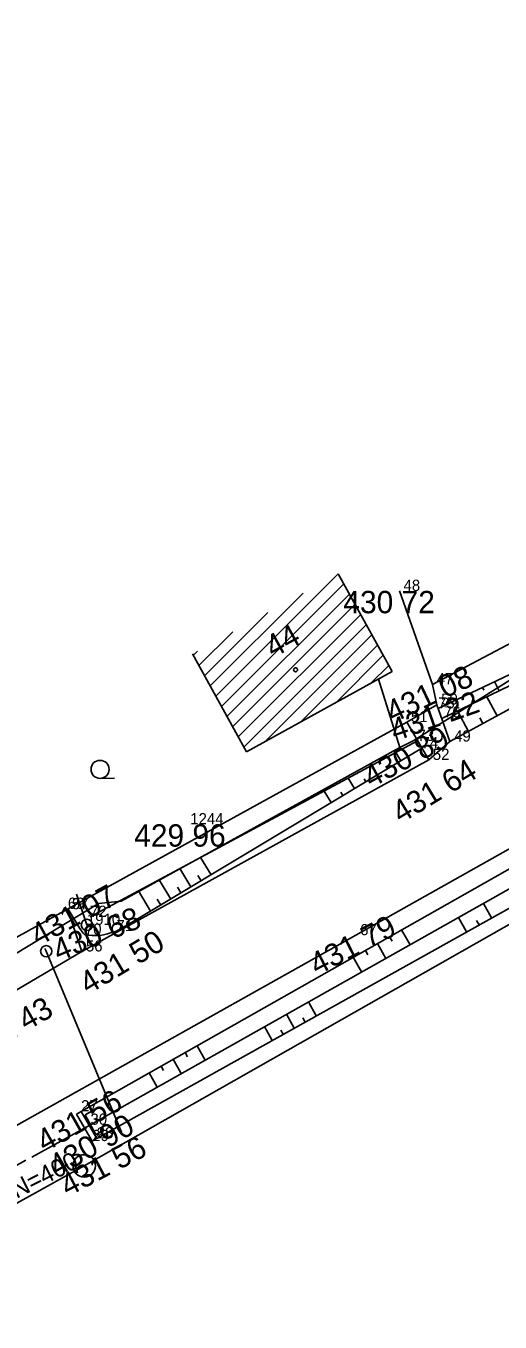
# Model space of a CAD drawing. Extents: x -559180 to -551373, y -1076947 to -1072071.
# Drawn here: x -554397.5 to -554376.3, y -1072734 to -1072676.1 of the extents above; entities that cross this region are included whole.
import ezdxf

# ---------------------------------------------------------------- set-up
doc = ezdxf.new("R2010")
doc.units = 0
for name, color, linetype in [('12_PLOTY', 7, 'Continuous'), ('13_PLOTY', 7, 'Continuous'), ('14_BUDOVY', 7, 'Continuous'), ('17_KOMUNIKACE', 7, 'Continuous'), ('18_POLOHOPIS', 7, 'Continuous'), ('1_VODA_ZN', 7, 'Continuous'), ('26_SRAFY', 7, 'Continuous'), ('27_HRANA_PATA', 7, 'Continuous'), ('2_VODOVOD', 7, 'Continuous'), ('32', 7, 'Continuous'), ('3_BODY', 7, 'Continuous'), ('40_KANAL_ZN', 7, 'Continuous'), ('45_ZN_KULTURY', 7, 'Continuous'), ('47_ZN_STAV_OBJ$', 7, 'Continuous'), ('49_POPIS_KANAL', 7, 'Continuous'), ('54_C_POPISNA', 7, 'Continuous'), ('6_VYSKY', 7, 'Continuous'), ('kanal_stáv', 7, 'Continuous')]:
    doc.layers.add(name, color=color, linetype=linetype)

# ---------------------------------------------------------------- blocks, each defined once
blk = doc.blocks.new('POINT_DISPLAY')
blk.add_line((0, 0), (0, 0))
blk = doc.blocks.new('VYUST')
at = {"layer": '40_KANAL_ZN'}
for p, q in [((-0.35, 0.5), (0, 0.5)), ((0, 0.5), (0, -0.5)), ((0, 0), (3, 0.001)), ((-0.35, -0.5), (0, -0.5))]:
    blk.add_line(p, q, dxfattribs=at)
blk = doc.blocks.new('JS400')
at = {"layer": '49_POPIS_KANAL'}
blk.add_text('DN=400', height=0.8, rotation=0.00002, dxfattribs=at).set_placement((0.698, -0.047))
blk = doc.blocks.new('ZAHRAD')
at = {"layer": '45_ZN_KULTURY'}
blk.add_line((0, 0), (0.65, 0.003), dxfattribs=at)
blk.add_circle((0, 0.403), 0.403, dxfattribs=at)
blk = doc.blocks.new('BZ')
at = {"layer": '47_ZN_STAV_OBJ$'}
blk.add_circle((0, 0), 0.0875, dxfattribs=at)
blk = doc.blocks.new('SAK')
at = {"layer": '40_KANAL_ZN'}
blk.add_circle((0, 0), 0.5, dxfattribs=at)
blk = doc.blocks.new('SV')
at = {"layer": '1_VODA_ZN'}
blk.add_circle((0, 0), 0.25, dxfattribs=at)

msp = doc.modelspace()

# ---------------------------------------------------------------- linework, layer by layer
at = {"layer": '12_PLOTY'}
for p, q in [((-554380.8, -1072701.34), (-554379.32, -1072705.52)), ((-554373.78, -1072702.6), (-554379.32, -1072705.52)), ((-554379.32, -1072705.52), (-554379.12, -1072706.43)), ((-554379.12, -1072706.43), (-554380.47, -1072707.21)), ((-554380.47, -1072707.21), (-554395.63, -1072715.58)), ((-554395.63, -1072715.58), (-554399.1, -1072717.49))]:
    msp.add_line(p, q, dxfattribs=at)
at = {"layer": '13_PLOTY'}
for p, q in [((-554367.55, -1072700.1), (-554380.19, -1072708.05)), ((-554380.19, -1072708.05), (-554380.787, -1072708.34)), ((-554380.787, -1072708.34), (-554393.24, -1072715.22)), ((-554394.25, -1072715.32), (-554413.88, -1072727.2)), ((-554393.24, -1072715.22), (-554394.25, -1072715.32))]:
    msp.add_line(p, q, dxfattribs=at)
at = {"layer": '14_BUDOVY'}
for p, q in [((-554383.532, -1072700.57), (-554381.12, -1072704.95)), ((-554390.052, -1072704.16), (-554387.64, -1072708.54)), ((-554381.12, -1072704.95), (-554387.64, -1072708.54))]:
    msp.add_line(p, q, dxfattribs=at)
at = {"layer": '17_KOMUNIKACE'}
for p, q in [((-554382.74, -1072716.74), (-554355.53, -1072701.41)), ((-554369.16, -1072702.96), (-554378.54, -1072708.08)), ((-554378.54, -1072708.08), (-554379.49, -1072708.9)), ((-554379.49, -1072708.9), (-554395, -1072717.47)), ((-554395, -1072717.47), (-554395.63, -1072715.58)), ((-554415.5, -1072735.11), (-554382.74, -1072716.74)), ((-554395, -1072717.47), (-554398.41, -1072719.48))]:
    msp.add_line(p, q, dxfattribs=at)
at = {"layer": '18_POLOHOPIS'}
for p, q in [((-554381.731, -1072705.286), (-554380.787, -1072708.34)), ((-554378.54, -1072708.08), (-554379.12, -1072706.43)), ((-554380.47, -1072707.21), (-554379.49, -1072708.9)), ((-554395.03, -1072724.62), (-554395.23, -1072724.74)), ((-554395.23, -1072724.74), (-554394.53, -1072725.95)), ((-554395.03, -1072724.62), (-554394.33, -1072725.83)), ((-554394.33, -1072725.83), (-554394.53, -1072725.95))]:
    msp.add_line(p, q, dxfattribs=at)
at = {"layer": '26_SRAFY'}
for p, q in [((-554377.419, -1072706.33), (-554377.619, -1072705.91)), ((-554377.02, -1072705.779), (-554377.08, -1072705.653)), ((-554376.344, -1072705.812), (-554376.541, -1072705.397)), ((-554376.894, -1072706.077), (-554376.43, -1072706.928)), ((-554378.203, -1072706.707), (-554377.703, -1072707.623)), ((-554377.211, -1072707.011), (-554377.066, -1072707.276)), ((-554380.959, -1072708.571), (-554380.738, -1072708.938)), ((-554382.026, -1072709.144), (-554381.775, -1072709.562)), ((-554381.327, -1072709.132), (-554381.256, -1072709.25)), ((-554383.093, -1072709.718), (-554382.812, -1072710.186)), ((-554382.373, -1072709.741), (-554382.293, -1072709.874)), ((-554384.16, -1072710.292), (-554383.849, -1072710.81)), ((-554383.419, -1072710.35), (-554383.33, -1072710.498)), ((-554389.686, -1072713.262), (-554389.218, -1072714.04)), ((-554390.613, -1072713.76), (-554390.119, -1072714.581)), ((-554391.539, -1072714.258), (-554391.019, -1072715.123)), ((-554390.721, -1072714.599), (-554390.569, -1072714.852)), ((-554389.813, -1072714.071), (-554389.668, -1072714.311)), ((-554392.466, -1072714.757), (-554391.92, -1072715.665)), ((-554391.629, -1072715.128), (-554391.469, -1072715.394)), ((-554377.044, -1072715.316), (-554376.678, -1072715.97)), ((-554378.16, -1072715.945), (-554377.797, -1072716.595)), ((-554377.347, -1072716.087), (-554377.238, -1072716.283)), ((-554381.127, -1072717.009), (-554381.239, -1072716.812)), ((-554380.325, -1072717.166), (-554380.699, -1072716.506)), ((-554382.208, -1072717.621), (-554382.32, -1072717.423)), ((-554381.407, -1072717.776), (-554381.78, -1072717.118)), ((-554382.489, -1072718.386), (-554382.86, -1072717.729)), ((-554384.869, -1072719.728), (-554384.521, -1072720.351)), ((-554385.848, -1072720.28), (-554385.502, -1072720.899)), ((-554386.826, -1072720.831), (-554386.482, -1072721.447)), ((-554386.096, -1072720.988), (-554385.992, -1072721.173)), ((-554385.115, -1072720.439), (-554385.011, -1072720.625)), ((-554390.272, -1072722.18), (-554390.381, -1072721.988)), ((-554389.481, -1072722.328), (-554389.845, -1072721.684)), ((-554391.343, -1072722.786), (-554391.451, -1072722.594)), ((-554390.553, -1072722.932), (-554390.916, -1072722.291)), ((-554391.625, -1072723.537), (-554391.987, -1072722.897))]:
    msp.add_line(p, q, dxfattribs=at)
at = {"layer": '27_HRANA_PATA'}
for p, q in [((-554379.062, -1072706.596), (-554374.15, -1072704.26)), ((-554378.904, -1072707.045), (-554373.93, -1072704.65)), ((-554394.63, -1072715.92), (-554379.985, -1072708.047)), ((-554373.84, -1072713.51), (-554394.61, -1072725.22))]:
    msp.add_line(p, q, dxfattribs=at)
for points in [[(-554393.45, -1072716.56), (-554392.846, -1072716.222), (-554379.796, -1072708.372)], [(-554374.09, -1072712.85), (-554374.148, -1072712.857), (-554374.225, -1072712.874), (-554374.302, -1072712.898), (-554374.398, -1072712.938), (-554395.03, -1072724.62)], [(-554373.44, -1072714.09), (-554373.484, -1072714.138), (-554373.55, -1072714.197), (-554373.643, -1072714.267), (-554373.724, -1072714.32), (-554394.33, -1072725.83)], [(-554395.613, -1072715.571), (-554395.091, -1072716.437), (-554394.986, -1072716.591), (-554394.935, -1072716.654), (-554394.86, -1072716.72)], [(-554394.86, -1072716.72), (-554394.698, -1072716.743), (-554394.531, -1072716.753), (-554394.341, -1072716.759), (-554394.194, -1072716.751), (-554394.023, -1072716.723), (-554393.851, -1072716.682), (-554393.649, -1072716.625), (-554393.45, -1072716.56)]]:
    msp.add_lwpolyline(points, dxfattribs=at)
at = {"layer": '2_VODOVOD'}
for p, q in [((-554394.77, -1072716.28), (-554395.24, -1072714.91)), ((-554394.68, -1072716.38), (-554394.77, -1072716.28)), ((-554396.647, -1072717.343), (-554396.59, -1072717.459)), ((-554396.59, -1072717.459), (-554393.216, -1072725.559))]:
    msp.add_line(p, q, dxfattribs=at)
at = {"layer": '32'}
for p, q in [((-554389.011, -1072706.049), (-554383.532, -1072700.57)), ((-554388.76, -1072706.505), (-554383.281, -1072701.026)), ((-554389.263, -1072705.593), (-554385.105, -1072701.436)), ((-554388.509, -1072706.961), (-554383.03, -1072701.482)), ((-554389.514, -1072705.137), (-554386.679, -1072702.303)), ((-554388.258, -1072707.417), (-554382.779, -1072701.938)), ((-554388.007, -1072707.873), (-554382.528, -1072702.394)), ((-554387.756, -1072708.329), (-554382.276, -1072702.85)), ((-554389.765, -1072704.681), (-554388.252, -1072703.169)), ((-554386.793, -1072708.074), (-554382.025, -1072703.306)), ((-554390.016, -1072704.226), (-554389.826, -1072704.036)), ((-554385.219, -1072707.207), (-554381.774, -1072703.762)), ((-554383.646, -1072706.341), (-554381.523, -1072704.218)), ((-554382.072, -1072705.474), (-554381.272, -1072704.674))]:
    msp.add_line(p, q, dxfattribs=at)
at = {"layer": 'kanal_stáv'}
msp.add_lwpolyline([(-554211.63, -1072637.36), (-554252.71, -1072643.96), (-554272.41, -1072652.99), (-554296.03, -1072664.39), (-554307.43, -1072677), (-554325.75, -1072687.76), (-554359.23, -1072706.8), (-554394.89, -1072727.06), (-554464.39, -1072765.62), (-554508.8, -1072789.43), (-554533.01, -1072802.97), (-554568.24, -1072822.24), (-554587.98, -1072832.41), (-554601.02, -1072839.21), (-554624.92, -1072852.09), (-554662.69, -1072873.08), (-554684.61, -1072885), (-554705.04, -1072896.44), (-554749.99, -1072921.56), (-554804.76, -1072951.95)], dxfattribs=at)

# ---------------------------------------------------------------- block references
at = {"layer": '1_VODA_ZN'}
for name, p in [('POINT_DISPLAY', (-554380.8, -1072701.34)), ('POINT_DISPLAY', (-554379.32, -1072705.52)), ('POINT_DISPLAY', (-554379.12, -1072706.43)), ('POINT_DISPLAY', (-554379.07, -1072706.6)), ('POINT_DISPLAY', (-554378.81, -1072707)), ('POINT_DISPLAY', (-554380.47, -1072707.21)), ('POINT_DISPLAY', (-554379.99, -1072708.05)), ('POINT_DISPLAY', (-554378.54, -1072708.08)), ('POINT_DISPLAY', (-554379.81, -1072708.38)), ('POINT_DISPLAY', (-554379.49, -1072708.9)), ('POINT_DISPLAY', (-554390.15, -1072711.78)), ('POINT_DISPLAY', (-554395.63, -1072715.58)), ('POINT_DISPLAY', (-554395.62, -1072715.56)), ('SV', (-554394.77, -1072716.28)), ('POINT_DISPLAY', (-554394.77, -1072716.28)), ('POINT_DISPLAY', (-554394.63, -1072715.92)), ('POINT_DISPLAY', (-554394.86, -1072716.72)), ('POINT_DISPLAY', (-554393.45, -1072716.56)), ('POINT_DISPLAY', (-554382.74, -1072716.74)), ('SV', (-554396.59, -1072717.459)), ('POINT_DISPLAY', (-554395, -1072717.47)), ('POINT_DISPLAY', (-554395.03, -1072724.62)), ('POINT_DISPLAY', (-554394.61, -1072725.22)), ('POINT_DISPLAY', (-554394.53, -1072725.95)), ('POINT_DISPLAY', (-554394.33, -1072725.83))]:
    msp.add_blockref(name, p, dxfattribs=at)
at = {"layer": '32'}
msp.add_blockref('POINT_DISPLAY', (-554383.532, -1072700.57), dxfattribs=at)
at = {"layer": '40_KANAL_ZN', "xscale": 1.00000204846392, "yscale": 1.00000204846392}
for p, rotation in [((-554394.61, -1072725.22), -151.11345045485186), ((-554400.12, -1072728.26), 28.88654954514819)]:
    msp.add_blockref('VYUST', p, dxfattribs=dict(at, rotation=rotation))
at = {"layer": '40_KANAL_ZN'}
msp.add_blockref('SAK', (-554394.89, -1072727.06), dxfattribs=at)
at = {"layer": '45_ZN_KULTURY'}
msp.add_blockref('ZAHRAD', (-554394.183, -1072709.726), dxfattribs=at)
at = {"layer": '47_ZN_STAV_OBJ$'}
msp.add_blockref('BZ', (-554385.441, -1072704.869), dxfattribs=at)
at = {"layer": '49_POPIS_KANAL', "xscale": 1.0000002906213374, "yscale": 1.0000002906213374, "rotation": 26.80655286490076}
msp.add_blockref('JS400', (-554399.249, -1072729.162), dxfattribs=at)

# ---------------------------------------------------------------- texts
at = {"layer": '3_BODY'}
for s, p in [(' 48', (-554380.8, -1072701.34)), (' 47', (-554379.32, -1072705.52)), (' 50', (-554379.12, -1072706.43)), ('75', (-554379.07, -1072706.6)), ('76', (-554378.81, -1072707)), (' 51', (-554380.47, -1072707.21)), ('73', (-554379.99, -1072708.05)), (' 49', (-554378.54, -1072708.08)), ('74', (-554379.81, -1072708.38)), (' 52', (-554379.49, -1072708.9)), ('1244', (-554390.15, -1072711.78)), ('69', (-554395.62, -1072715.56)), (' 57', (-554395.63, -1072715.58)), ('1910', (-554394.77, -1072716.28)), ('72', (-554394.63, -1072715.92)), ('70', (-554394.86, -1072716.72)), ('71', (-554393.45, -1072716.56)), (' 67', (-554382.74, -1072716.74)), (' 56', (-554395, -1072717.47)), ('27', (-554395.03, -1072724.62)), ('30', (-554394.61, -1072725.22)), ('29', (-554394.53, -1072725.95)), ('28', (-554394.33, -1072725.83))]:
    msp.add_text(s, height=0.5, dxfattribs=at).set_placement(p)
at = {"layer": '54_C_POPISNA'}
msp.add_text('44', height=1, rotation=28.83778, dxfattribs=at).set_placement((-554386.446, -1072704.362))
at = {"layer": '6_VYSKY'}
for s, p in [('430 72', (-554383.305, -1072702.34)), ('429 96', (-554392.655, -1072712.78))]:
    msp.add_text(s, height=1, dxfattribs=at).set_placement(p)
for s, rotation, p in [('431 08', 25.39719, (-554381.106, -1072707.276)), ('431 22', 19.24386, (-554380.997, -1072708.077)), ('430 89', 28.65431, (-554382.06, -1072710.177)), ('431 64', 31.21026, (-554380.737, -1072711.766)), ('431 07', 28.47232, (-554396.943, -1072717.254)), ('430 68', 22.71806, (-554396.031, -1072717.935)), ('431 79', 27.30588, (-554384.484, -1072718.558)), ('431 50', 30.90829, (-554394.716, -1072719.414)), ('431 43', 29.60158, (-554399.748, -1072722.33)), ('431 56', 29.53818, (-554396.655, -1072726.473)), ('430 90', 29.85804, (-554396.102, -1072727.579)), ('431 56', 27.75207, (-554395.625, -1072728.455))]:
    msp.add_text(s, height=1, rotation=rotation, dxfattribs=at).set_placement(p)

doc.saveas('drawing.dxf')
